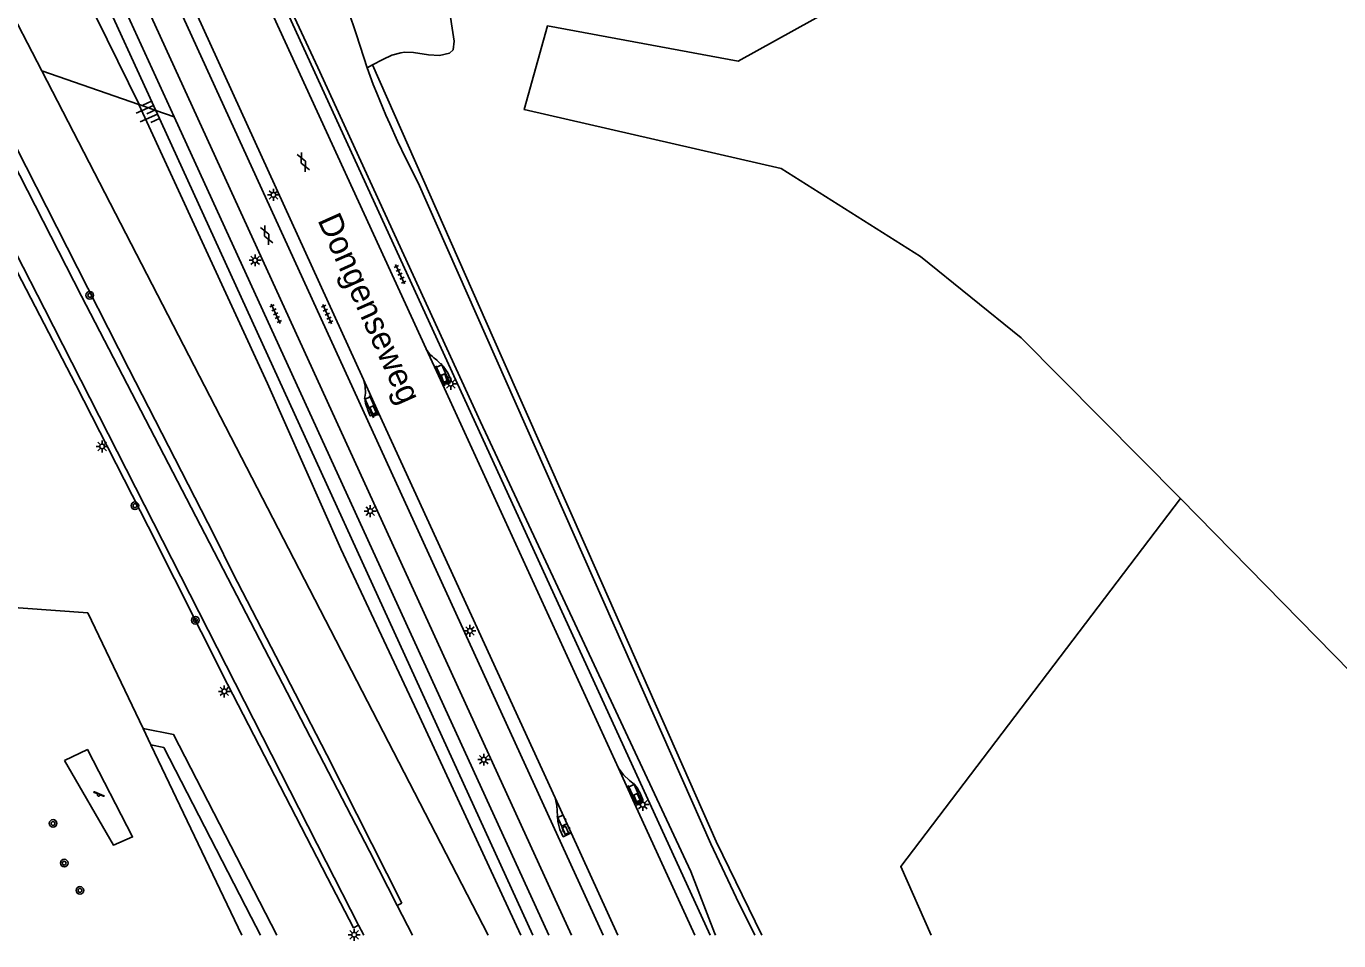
# Model space of a CAD drawing. Extents: x 130998 to 133001, y 398999 to 403002.
# Drawn here: x 131275 to 131412.6, y 398999.4 to 399095.3 of the extents above; entities that cross this region are included whole.
import ezdxf

# ---------------------------------------------------------------- set-up
doc = ezdxf.new("R2010")
doc.units = 0
for name, color, linetype in [('gg-afsc-hekwerk', 7, 'Continuous'), ('gg-anno-openbare ruimte label', 7, 'Continuous'), ('gg-knt-BGT kruinlijn', 7, 'Continuous'), ('gg-knt-bovenkant onderkant talud', 7, 'Continuous'), ('gg-knt-onverhard', 7, 'Continuous'), ('gg-knt-verharding', 7, 'Continuous'), ('gt-grn-groengrens', 7, 'Continuous'), ('gt-symb-boom', 7, 'Continuous'), ('gt-symb-gesloten verharding', 7, 'Continuous'), ('gt-symb-klinker verharding', 7, 'Continuous'), ('gt-symb-kolk center center', 7, 'Continuous'), ('gt-symb-lichtmast', 7, 'Continuous'), ('gt-symb-speelvoorziening', 7, 'Continuous'), ('gt-symb-talud symbool', 7, 'Continuous'), ('gt-symb-tegel verharding', 7, 'Continuous')]:
    doc.layers.add(name, color=color, linetype=linetype)

# ---------------------------------------------------------------- blocks, each defined once
blk = doc.blocks.new('gt0-LMAST')
at = {"layer": 'gt-symb-lichtmast'}
for p, q in [((-0.18, 0.17), (-0.45, 0.44)), ((-0.01, 0.25), (-0.01, 0.62)), ((0.17, 0.17), (0.44, 0.44)), ((-0.26, 0), (-0.63, 0)), ((-0.18, -0.18), (-0.45, -0.45)), ((-0.01, -0.25), (-0.01, -0.63)), ((0.44, -0.45), (0.17, -0.18)), ((0.24, 0), (0.62, 0))]:
    blk.add_line(p, q, dxfattribs=at)
blk.add_circle((-0.01, 0), 0.25, dxfattribs=at)
blk = doc.blocks.new('gt0-KOLKCC')
at = {"layer": 'gt-symb-kolk center center'}
blk.add_lwpolyline([(-0.38, 0.2), (0.38, 0.2), (0.38, -0.2), (-0.38, -0.2)], close=True, dxfattribs=at)
blk = doc.blocks.new('gt0-KL1')
at = {"layer": 'gt-symb-klinker verharding'}
for p, q in [((-1.15, 0.3), (1.15, 0.3)), ((-1, -0.3), (-1, 0.3)), ((-0.5, 0.3), (-0.5, 0.45)), ((0, -0.3), (0, 0.3)), ((0.5, 0.3), (0.5, 0.45)), ((1, -0.3), (1, 0.3)), ((-1.15, -0.3), (1.15, -0.3)), ((-0.5, -0.45), (-0.5, -0.3)), ((0.5, -0.45), (0.5, -0.3))]:
    blk.add_line(p, q, dxfattribs=at)
blk = doc.blocks.new('gt0-TEG1')
at = {"layer": 'gt-symb-tegel verharding'}
for p, q in [((-1.12, 0), (1.12, 0)), ((-0.9, -0.25), (-0.9, 0.25)), ((-0.45, -0.25), (-0.45, 0.25)), ((0, -0.25), (0, 0.25)), ((0.45, -0.25), (0.45, 0.25)), ((0.9, -0.25), (0.9, 0.25))]:
    blk.add_line(p, q, dxfattribs=at)
blk = doc.blocks.new('gt0-GESVH1')
at = {"layer": 'gt-symb-gesloten verharding'}
for p, q in [((-0.99, -0.26), (0.01, 0.24)), ((0.01, -0.26), (-0.99, 0.24)), ((0.01, 0.24), (1.01, -0.26)), ((1.01, 0.24), (0.01, -0.26))]:
    blk.add_line(p, q, dxfattribs=at)
blk = doc.blocks.new('gt0-BOOM')
at = {"layer": 'gt-symb-boom'}
for radius in [0.4, 0.2]:
    blk.add_circle((0, 0), radius, dxfattribs=at)
blk = doc.blocks.new('gt0-SV')
at = {"layer": 'gt-symb-speelvoorziening'}
for p, q in [((-0.48, 0.26), (-0.08, 0.1)), ((0.54, -0.08), (-0.45, 0.32)), ((0.13, 0.01), (0.51, -0.14))]:
    blk.add_line(p, q, dxfattribs=at)
for centre, radius, start, end in [((-0.47, 0.29), 0.0369, 63.6251, 252.6602), ((0, -0.01), 0.128, 127.6866, 8.5986), ((0.53, -0.11), 0.0363, 243.5085, 72.5436)]:
    blk.add_arc(centre, radius, start, end, dxfattribs=at)
blk = doc.blocks.new('gt0-TALUD_1')
at = {"layer": 'gt-symb-talud symbool'}
for p, q in [((-1, -1), (-1, 0)), ((-0.5, -2), (-0.5, 0)), ((0, -1), (0, 0)), ((0.5, -2), (0.5, 0)), ((1, -1), (1, 0))]:
    blk.add_line(p, q, dxfattribs=at)

msp = doc.modelspace()

# ---------------------------------------------------------------- linework, layer by layer
at = {"layer": 'gg-afsc-hekwerk'}
for p, q in [((131287.23, 399021.68), (131288.06, 399019.95)), ((131288.06, 399019.95), (131297.6, 399000)), ((131313.87, 399003.12), (131314.34, 399003.36)), ((131309.3, 399000.78), (131309.83, 399001.05))]:
    msp.add_line(p, q, dxfattribs=at)
for points in [[(131396.13, 399103.3), (131383.16, 399101.91), (131365.7, 399099.65), (131361.33, 399098.15), (131349.6, 399091.64), (131329.61, 399095.33), (131327.17, 399086.55), (131354.12, 399080.37), (131368.7, 399071.15), (131379.26, 399062.61), (131395.96, 399045.79)], [(131395.96, 399045.79), (131419.18, 399022.12), (131425.08, 399015.6)], [(131238.73, 399031.76), (131240.27, 399036.75), (131281.43, 399033.8), (131287.23, 399021.68)]]:
    msp.add_lwpolyline(points, dxfattribs=at)
at = {"layer": 'gg-knt-BGT kruinlijn'}
msp.add_line((131288.58, 399086.47), (131328.1, 399000), dxfattribs=at)
msp.add_lwpolyline([(131273.52, 399117.45), (131282.33, 399100.13), (131288.58, 399086.47)], dxfattribs=at)
at = {"layer": 'gg-knt-bovenkant onderkant talud'}
for q in [(131258.01, 399126.68), (131323.41, 399000)]:
    msp.add_line((131276.62, 399090.62), q, dxfattribs=at)
at = {"layer": 'gg-knt-onverhard'}
msp.add_lwpolyline([(131279, 399018.32), (131281.4, 399019.45), (131286.14, 399010.29), (131284.13, 399009.44), (131279, 399018.32)], dxfattribs=at)
at = {"layer": 'gg-knt-verharding'}
for p, q in [((131287.3, 399105.3), (131335.46, 399000)), ((131298.84, 399104.46), (131346.67, 399000)), ((131285.55, 399101.88), (131332.13, 399000)), ((131316.89, 399061.47), (131298.35, 399101.88)), ((131290.51, 399085.8), (131283.57, 399100.95)), ((131291.78, 399098.91), (131310.33, 399058.25)), ((131266.9, 399094.07), (131280.79, 399067)), ((131290.51, 399085.8), (131329.77, 399000)), ((131318.6, 399057.76), (131316.89, 399061.47)), ((131311.92, 399054.77), (131310.33, 399058.25)), ((131337.08, 399017.49), (131318.6, 399057.76)), ((131311.92, 399054.77), (131330.42, 399014.39)), ((131338.74, 399013.79), (131337.08, 399017.49)), ((131332.1, 399010.72), (131330.42, 399014.39)), ((131338.74, 399013.79), (131345.08, 399000)), ((131332.1, 399010.72), (131337.01, 399000)), ((131313.87, 399003.12), (131315.46, 399000)), ((131309.83, 399001.05), (131310.37, 399000))]:
    msp.add_line(p, q, dxfattribs=at)
for points in [[(131309.83, 399001.05), (131306.43, 399007.7), (131276.92, 399065.65), (131273.93, 399071.48)], [(131280.79, 399067), (131310.95, 399008.8), (131313.87, 399003.12)], [(131318.6, 399057.76), (131319.54, 399058.15), (131319.17, 399058.96), (131318.67, 399059.66), (131318.06, 399060.26)], [(131310.33, 399058.25), (131310.52, 399057.55), (131310.54, 399056.83)], [(131310.77, 399055.16), (131311.05, 399054.43), (131311.92, 399054.77)], [(131338.22, 399016.2), (131337.59, 399016.79), (131337.08, 399017.49)], [(131338.74, 399013.79), (131339.63, 399014.18), (131339.32, 399014.87)], [(131332.1, 399010.72), (131331.27, 399010.32), (131330.91, 399011.07), (131330.69, 399011.9), (131330.61, 399013.58), (131330.42, 399014.39)]]:
    msp.add_lwpolyline(points, dxfattribs=at)
for centre, radius, start, end in [((131319.96, 399063.29), 3.57, 210.6151, 237.8943), ((131313.09, 399056.34), 2.6, 169.2632, 207.1124), ((131336.66, 399013.79), 2.87, 22.1095, 57.0854)]:
    msp.add_arc(centre, radius, start, end, dxfattribs=at)
at = {"layer": 'gt-grn-groengrens'}
for p, q in [((131286.78, 399087.09), (131276.62, 399090.62)), ((131311.27, 399091.23), (131310.73, 399090.94)), ((131286.78, 399087.09), (131286.82, 399087.08)), ((131286.82, 399087.08), (131288.58, 399086.47)), ((131290.51, 399085.8), (131288.58, 399086.47))]:
    msp.add_line(p, q, dxfattribs=at)
for points in [[(131258.01, 399126.68), (131260.35, 399126.53), (131267.92, 399120.88), (131272.26, 399116.71), (131286.82, 399087.08)], [(131299.2, 399104.63), (131305.54, 399090.97), (131322.6, 399053.82), (131344.63, 399006.68), (131347.11, 399000.25), (131347.23, 399000)], [(131311.27, 399091.23), (131312.37, 399091.82), (131313.31, 399092.25), (131314.24, 399092.52), (131314.64, 399092.57), (131315.58, 399092.53), (131317.14, 399092.29), (131318.32, 399092.24), (131319.34, 399092.46), (131319.74, 399092.82), (131319.85, 399093.74), (131319.23, 399097.6)], [(131308.77, 399096.86), (131309.58, 399094.48), (131310.36, 399092.03), (131310.73, 399090.94)], [(131314.34, 399003.36), (131306.49, 399018.89), (131303.18, 399025.34), (131296.64, 399037.94), (131294.72, 399041.87), (131285.74, 399059.38), (131272.8, 399084.83), (131268.2, 399093.56)], [(131310.73, 399090.94), (131311.36, 399089.2), (131311.73, 399088.27), (131312.68, 399085.98), (131313.08, 399085.06), (131313.91, 399083.24), (131314.78, 399081.44), (131316.08, 399078.88), (131346.75, 399009.57), (131349.41, 399003.93), (131351.35, 399000)], [(131311.27, 399091.23), (131324.75, 399060.72), (131333.84, 399040.25), (131347.3, 399009.82), (131352.08, 399000)], [(131286.78, 399087.09), (131300.29, 399057.83), (131307.97, 399040.51), (131316.21, 399022.92), (131326.83, 399000)], [(131309.3, 399000.78), (131306.55, 399006.01), (131296.1, 399026.32), (131287.77, 399042.84), (131280.17, 399057.68), (131273.09, 399071.37)], [(131369.83, 399000), (131366.65, 399007.18), (131395.96, 399045.79)], [(131287.23, 399021.68), (131290.43, 399021.02), (131301.27, 399000)], [(131288.06, 399019.95), (131289.4, 399019.66), (131298.55, 399001.89), (131299.54, 399000)]]:
    msp.add_lwpolyline(points, dxfattribs=at)

# ---------------------------------------------------------------- block references
at = {"layer": 'gt-symb-boom'}
for p in [(131281.65, 399067.08), (131286.38, 399045.02), (131292.71, 399033.01), (131277.8, 399011.71), (131278.97, 399007.55), (131280.62, 399004.69)]:
    msp.add_blockref('gt0-BOOM', p, dxfattribs=at)
at = {"layer": 'gt-symb-gesloten verharding'}
for p, rotation in [((131304.03, 399081.05), -65.40899949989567), ((131300.18, 399073.39), -65.40899949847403)]:
    msp.add_blockref('gt0-GESVH1', p, dxfattribs=dict(at, rotation=rotation))
at = {"layer": 'gt-symb-klinker verharding'}
for p, rotation in [((131318.67, 399058.76), -65.66512570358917), ((131311.18, 399055.4), -65.68871797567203), ((131338.84, 399014.76), -65.66512570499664), ((131331.38, 399011.54), -65.68871797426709)]:
    msp.add_blockref('gt0-KL1', p, dxfattribs=dict(at, rotation=rotation))
at = {"layer": 'gt-symb-kolk center center'}
for p, rotation in [((131318.8, 399058.41), 109.50357323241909), ((131311.34, 399055.06), 114.33487429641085), ((131338.99, 399014.42), 113.69497103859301), ((131331.5, 399010.98), 114.25908445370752)]:
    msp.add_blockref('gt0-KOLKCC', p, dxfattribs=dict(at, rotation=rotation))
at = {"layer": 'gt-symb-lichtmast'}
for p in [(131300.91, 399077.61), (131298.98, 399070.75), (131319.49, 399057.81), (131282.95, 399051.24), (131311.05, 399044.46), (131321.5, 399031.9), (131295.76, 399025.56), (131322.95, 399018.4), (131339.62, 399013.68), (131309.37, 399000.04)]:
    msp.add_blockref('gt0-LMAST', p, dxfattribs=at)
at = {"layer": 'gt-symb-speelvoorziening'}
msp.add_blockref('gt0-SV', (131282.58, 399014.7), dxfattribs=at)
at = {"layer": 'gt-symb-talud symbool', "xscale": 0.9996684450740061, "yscale": 0.9996684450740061, "rotation": -65.40899949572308}
msp.add_blockref('gt0-TALUD_1', (131288.54, 399086.54), dxfattribs=at)
at = {"layer": 'gt-symb-tegel verharding', "rotation": -65.40899949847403}
for p in [(131314.17, 399069.29), (131301.13, 399065.15), (131306.53, 399065.11)]:
    msp.add_blockref('gt0-TEG1', p, dxfattribs=at)

# ---------------------------------------------------------------- texts
at = {"layer": 'gg-anno-openbare ruimte label'}
msp.add_text('Dongenseweg', height=2.5, rotation=294.1, dxfattribs=at).set_placement((131305.49, 399074.97))

doc.saveas('drawing.dxf')
